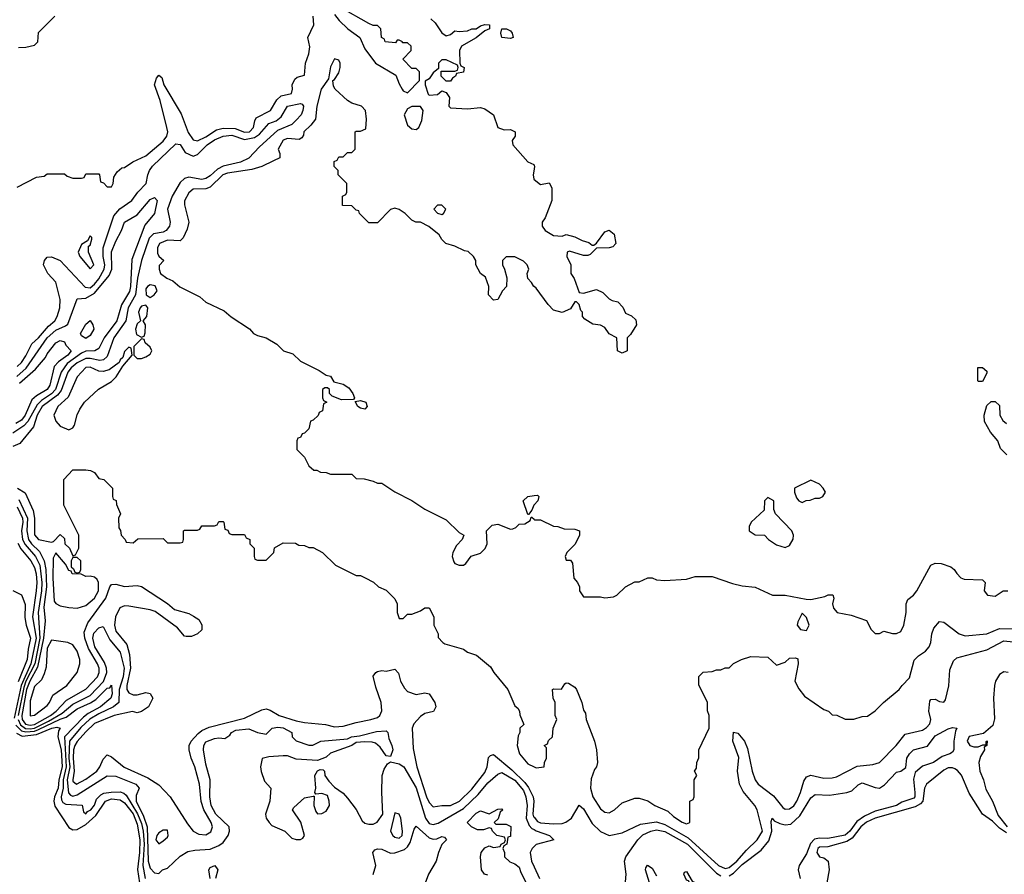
# Model space of a CAD drawing. Header units: inches. Extents: x 2380053 to 2584298, y 380219 to 546618.
# Tile 630 of 656: x 2537602 to 2542192, y 451369 to 455353. Entities that reach past the tile are written whole.
import ezdxf

# ---------------------------------------------------------------- set-up
doc = ezdxf.new("R2010")
doc.units = ezdxf.units.IN
doc.header["$MEASUREMENT"] = 0
doc.layers.add('C5435', color=7, linetype='Continuous')
doc.layers.add('C5445', color=7, linetype='Continuous')

msp = doc.modelspace()

# ---------------------------------------------------------------- linework, layer by layer
at = {"layer": 'C5435', "color": 2}
for points, elevation in [([(2537590, 454572), (2537680.4, 454619.6), (2537716.4, 454623.6), (2537730, 454634), (2537810, 454634), (2537823.6, 454623.6), (2537850, 454614), (2537890, 454614), (2537902, 454618), (2537910, 454634), (2537970, 454634), (2537974, 454630), (2537978, 454598), (2537992.7, 454592.7), (2538010, 454574), (2538030, 454574), (2538038, 454590), (2538040.4, 454619.6), (2538056.4, 454643.6), (2538078, 454662), (2538090, 454664.7), (2538129.1, 454690.9), (2538190, 454719.1), (2538270, 454786.4), (2538287.6, 454810), (2538292.1, 454830), (2538288.2, 454850), (2538256.9, 454976.9), (2538229.5, 455050), (2538239, 455081), (2538250, 455094), (2538263.6, 455083.6), (2538274, 455050), (2538354, 454914), (2538386.9, 454826.9), (2538410, 454793), (2538430, 454788.7), (2538470, 454807.9), (2538519.8, 454840.2), (2538550, 454848.2), (2538606.7, 454846.7), (2538650, 454828.4), (2538673, 454830), (2538691.9, 454850), (2538697.5, 454882.5), (2538704.2, 454895.8), (2538771.6, 454930), (2538800.9, 454979.1), (2538821.4, 454998.6), (2538868.7, 455010), (2538873.6, 455030), (2538872.3, 455050), (2538884, 455076), (2538895.3, 455084.7), (2538930, 455094), (2538934, 455150), (2538950, 455194), (2538953.8, 455226.2), (2538945.2, 455270), (2538973.6, 455330), (2538969.2, 455370)], 30), ([(2537596.4, 455223.6), (2537630, 455224.7), (2537670, 455234), (2537686, 455250), (2537690, 455294), (2537766, 455370)], 34), ([(2539070, 455378), (2539091, 455350), (2539130.8, 455310), (2539187.3, 455270), (2539210, 455218), (2539261, 455150), (2539354.8, 455094.8), (2539370, 455054), (2539384.7, 455030), (2539390, 455022), (2539410, 455012), (2539466, 455070), (2539466, 455110), (2539450, 455126), (2539430, 455126), (2539388, 455170), (2539426, 455210), (2539426, 455230), (2539410, 455246), (2539386, 455246), (2539386, 455250), (2539370, 455258), (2539362, 455258), (2539354, 455246), (2539306, 455250), (2539302, 455262), (2539288, 455270), (2539286, 455310), (2539270, 455326), (2539250, 455326), (2539230, 455335.3), (2539098, 455410)], 30), ([(2539518, 455358), (2539538, 455338), (2539570, 455291.3), (2539590, 455278), (2539610, 455284.7), (2539630, 455302), (2539650, 455298), (2539690, 455301), (2539709.5, 455310.5), (2539730, 455311), (2539750, 455324.7), (2539770, 455331.3), (2539792, 455330), (2539792, 455310), (2539770, 455302), (2539730, 455268.7), (2539662, 455230), (2539652, 455210), (2539654, 455150), (2539658, 455138), (2539674, 455130), (2539670, 455108), (2539638, 455102), (2539634, 455090), (2539619.6, 455080.4), (2539610, 455066), (2539590, 455066), (2539566, 455090), (2539566, 455114), (2539630, 455114), (2539642, 455118), (2539646, 455130), (2539642, 455142), (2539590, 455166), (2539570, 455166), (2539554, 455150), (2539554, 455126), (2539530, 455106), (2539510, 455078), (2539492.7, 455067.3), (2539492, 455050), (2539506, 455006), (2539510, 455002), (2539550, 455004.7), (2539570, 455022), (2539590, 455014), (2539604.7, 454990), (2539602, 454950), (2539610, 454942), (2539690, 454938), (2539750, 454944.7), (2539770, 454938), (2539811.3, 454910), (2539831.3, 454851.3), (2539859.6, 454839.6), (2539890, 454842), (2539911, 454831), (2539911, 454810), (2539898, 454790), (2539901, 454770), (2539970, 454691.3), (2539998, 454678), (2540000, 454674)], 30), ([(2540000, 454108.7), (2539998, 454110), (2539988.4, 454128.4), (2539970, 454146), (2539968, 454170), (2539975.3, 454190), (2539968, 454210), (2539950, 454228), (2539910, 454248), (2539870, 454248), (2539852, 454230), (2539852, 454210), (2539862, 454190), (2539872, 454150), (2539871.3, 454110), (2539852, 454090), (2539831.1, 454048.9), (2539810, 454046), (2539788, 454070), (2539788.7, 454110), (2539773.6, 454153.6), (2539749.4, 454169.4), (2539728, 454210), (2539728, 454230), (2539718, 454250), (2539693.2, 454273.2), (2539675.3, 454275.3), (2539630, 454298), (2539588, 454310), (2539569.1, 454329.1), (2539558, 454350), (2539508.9, 454388.9), (2539470, 454408.7), (2539448.9, 454408.9), (2539430, 454418), (2539398, 454450), (2539370, 454468.7), (2539350, 454474), (2539331.1, 454468.9), (2539270, 454406), (2539230, 454406), (2539186, 454450), (2539182, 454462), (2539170, 454466), (2539150, 454486), (2539107.3, 454487.3), (2539106, 454530), (2539122, 454538), (2539126, 454550), (2539126, 454590), (2539086, 454630), (2539086, 454650), (2539068.4, 454668.4), (2539068.4, 454691.6), (2539082, 454698), (2539090, 454714), (2539110, 454714), (2539130, 454734), (2539150, 454734), (2539166, 454750), (2539166, 454830), (2539170, 454834), (2539190, 454834), (2539215.3, 454844.7), (2539219, 454890), (2539213.2, 454930), (2539195.3, 454950), (2539150, 454964), (2539130, 454977.2), (2539072.7, 455030), (2539064.1, 455044.1), (2539062, 455070), (2539070, 455074.8), (2539090, 455106), (2539095.4, 455130), (2539095.4, 455150), (2539090, 455165.2), (2539070, 455171.6), (2539050, 455133.2), (2539042, 455078), (2539007, 455030), (2538987, 454950), (2538981, 454890), (2538958.8, 454861.2), (2538926, 454830), (2538924.7, 454815.3), (2538916.9, 454803.1), (2538904.7, 454795.3), (2538850, 454799.3), (2538830, 454791.8), (2538806, 454750), (2538814, 454730), (2538814, 454710), (2538785.4, 454694.6), (2538730.7, 454669.3), (2538684.6, 454655.4), (2538570, 454638.5), (2538548.7, 454630), (2538490, 454572.6), (2538470, 454565.1), (2538410, 454562.9), (2538390, 454546.6), (2538370.4, 454509.6), (2538370.4, 454490), (2538390.5, 454410), (2538383, 454377), (2538363.5, 454336.5), (2538350, 454322), (2538290, 454325.6), (2538253.4, 454310), (2538243.8, 454290), (2538244.5, 454264.5), (2538250.8, 454250.8), (2538274, 454230), (2538252, 454208), (2538251.3, 454190), (2538258, 454170), (2538287.7, 454147.7), (2538316.3, 454136.3), (2538348.5, 454108.5), (2538442, 454062), (2538470, 454036), (2538555.5, 453995.5), (2538588.2, 453968.2), (2538672.8, 453912.8), (2538691.3, 453890), (2538710, 453880.7), (2538750.6, 453870.6), (2538799.9, 453839.9), (2538832, 453810), (2538875.5, 453795.5), (2538910, 453761), (2538998.5, 453718.5), (2539030, 453696), (2539050.9, 453690.9), (2539065.4, 453665.4), (2539110, 453654.8), (2539136.4, 453636.4), (2539154.8, 453610), (2539162, 453590), (2539158, 453582), (2539101.2, 453581.2), (2539058, 453598), (2539046, 453610), (2539046, 453630), (2539036.4, 453636.4), (2539023.6, 453636.4), (2539014, 453630), (2539014, 453590), (2539018, 453578), (2539034, 453570), (2539018, 453562), (2539014, 453530), (2538998, 453522), (2538992.7, 453507.3), (2538970, 453486), (2538958, 453482), (2538950, 453446), (2538930, 453426), (2538918, 453422), (2538910, 453406), (2538898, 453402), (2538894, 453390), (2538894, 453350), (2538930, 453314), (2538950, 453274), (2538972.7, 453252.7), (2538987.3, 453252.7), (2539003.6, 453243.6), (2539030, 453242), (2539050, 453234), (2539150, 453234), (2539170, 453214), (2539207.3, 453212.7), (2539250, 453202), (2539270, 453192), (2539290, 453192), (2539350, 453152), (2539430, 453112), (2539491.1, 453071.1), (2539590, 453022), (2539650, 452962), (2539672, 452950), (2539664.7, 452930), (2539638.7, 452901.3), (2539620.4, 452870), (2539617.6, 452850), (2539625.5, 452825.5), (2539630, 452818.8), (2539650, 452810.6), (2539670, 452810.8), (2539682, 452818), (2539707.2, 452852.8), (2539750, 452866.8), (2539771.9, 452888.1), (2539781.2, 452910), (2539778, 452970), (2539804, 452996), (2539830, 453001), (2539890, 452978), (2539900.4, 452979.6), (2539914.6, 452985.4), (2539930, 453002), (2539956.4, 453003.6), (2539982, 453018), (2539986, 453034), (2539990, 453034), (2540000, 453024)], 30), ([(2537590, 453736.4), (2537610, 453755.5), (2537630, 453785.5), (2537657.8, 453842.2), (2537690, 453870.4), (2537735.4, 453924.6), (2537765.1, 453950), (2537776.9, 453970), (2537788.2, 454010), (2537789.6, 454049.6), (2537770, 454129), (2537732.7, 454170), (2537713.2, 454210), (2537717.2, 454230), (2537730, 454246), (2537750, 454247.3), (2537790, 454230.4), (2537907.1, 454107.1), (2537930, 454103.9), (2537950, 454119.6), (2537970, 454144.7), (2537996.2, 454190), (2537998.3, 454210), (2537990.7, 454250), (2537990.8, 454290), (2538040.5, 454439.5), (2538068.9, 454471.1), (2538124.5, 454510), (2538152, 454550), (2538192, 454590), (2538198.9, 454630), (2538206.6, 454650), (2538221.3, 454670), (2538330, 454774), (2538350, 454771), (2538373.4, 454733.4), (2538410, 454716.4), (2538430, 454724.4), (2538475.4, 454770), (2538510, 454793), (2538550, 454811), (2538590, 454814.3), (2538650, 454795.5), (2538696.4, 454803.6), (2538720.3, 454819.7), (2538762.7, 454870), (2538797.5, 454882.5), (2538820.1, 454899.9), (2538849.6, 454950), (2538910, 454962), (2538919.3, 454959.3), (2538924, 454950), (2538922.4, 454930), (2538913.4, 454910), (2538890, 454884.2), (2538870, 454865.4), (2538803.9, 454836.1), (2538719.3, 454760.7), (2538670, 454708.2), (2538631, 454689), (2538549.5, 454670.5), (2538523.7, 454656.3), (2538490, 454624.7), (2538470, 454613.5), (2538450, 454608.8), (2538390, 454619.3), (2538370, 454613.3), (2538350, 454594), (2538312.9, 454530), (2538290.4, 454470), (2538303.7, 454410), (2538300.3, 454390), (2538284.4, 454370), (2538270, 454362.8), (2538225.5, 454354.5), (2538205.9, 454334.1), (2538169.1, 454230), (2538151.1, 454148.9), (2538141.4, 454070), (2538106.7, 454010), (2538096.9, 453950), (2538040.2, 453870), (2538010, 453783.6), (2537992.6, 453767.4), (2537976, 453764), (2537930, 453773.8), (2537910, 453773), (2537870, 453753.6), (2537841.2, 453730), (2537826.8, 453710), (2537795.3, 453624.7), (2537777.6, 453602.4), (2537707.1, 453550), (2537683, 453510), (2537665.2, 453454.8), (2537602.5, 453377.5), (2537570, 453364)], 26), ([(2540000, 454656.7), (2539996, 454630), (2539998, 454610), (2540000, 454608.4)], 30), ([(2537588.4, 453690), (2537631.4, 453728.6), (2537730, 453870.2), (2537770, 453906.2), (2537814.7, 453925.3), (2537825.6, 453934.4), (2537870, 454051.3), (2537910, 454055.6), (2537950, 454077.6), (2538018.6, 454161.4), (2538031.1, 454190), (2538030, 454270.8), (2538050, 454320.7), (2538077, 454370), (2538089.6, 454410), (2538150, 454444), (2538210, 454514.9), (2538230, 454524), (2538242, 454510), (2538230.3, 454449.7), (2538184.6, 454395.4), (2538124, 454236), (2538118.5, 454110), (2538113.8, 454086.2), (2538076.1, 454023.9), (2538054.4, 453950), (2537994.9, 453870), (2537970, 453820.9), (2537951.2, 453808.8), (2537910, 453807.9), (2537890, 453799.3), (2537822.9, 453750), (2537795.3, 453710), (2537769.3, 453630), (2537750.5, 453609.5), (2537702.6, 453577.4), (2537682.7, 453557.3), (2537640.1, 453479.9), (2537620.9, 453459.1), (2537570, 453425.8)], 22), ([(2537601.3, 453658.7), (2537675.5, 453724.5), (2537722, 453778), (2537730, 453794.8), (2537770, 453846.8), (2537790, 453857.3), (2537810, 453850.8), (2537816.7, 453836.7), (2537841.6, 453810), (2537826.4, 453790), (2537781.8, 453758.2), (2537762.9, 453737.1), (2537742.6, 453650), (2537730.2, 453630), (2537679.9, 453600.1), (2537658.7, 453581.3), (2537626.9, 453510), (2537610, 453486.8), (2537583.8, 453470)], 18), ([(2537590.8, 453170), (2537627.2, 453147.2), (2537665.1, 453065.1), (2537670.4, 453030), (2537670, 452952), (2537690, 452930.6), (2537750, 452918), (2537759, 452921), (2537790, 452954), (2537810, 452934), (2537812, 452910), (2537834, 452890), (2537850, 452854), (2537862, 452858), (2537878, 452890), (2537878, 452950), (2537808, 453090), (2537808, 453210), (2537850, 453254), (2537910, 453254), (2537931.6, 453251.6), (2537950, 453242), (2537970, 453214), (2537994, 453210), (2538034, 453170), (2538034, 453130), (2538038, 453118), (2538051.6, 453111.6), (2538052.7, 453092.7), (2538072, 453050), (2538062, 453030), (2538063.6, 452983.6), (2538071.6, 452971.6), (2538074, 452950), (2538094, 452930), (2538098, 452918), (2538130, 452914), (2538152.7, 452932.7), (2538270, 452934), (2538290, 452914), (2538350, 452914), (2538362, 452918), (2538366, 452930), (2538366, 452970), (2538370, 452974), (2538430, 452974), (2538442, 452978), (2538450, 452994), (2538510, 452994), (2538522, 452998), (2538530, 453014), (2538550, 453014), (2538554, 453010), (2538558, 452978), (2538572.7, 452972.7), (2538578, 452958), (2538590, 452954), (2538650, 452954), (2538658, 452938), (2538674, 452930), (2538674, 452910), (2538694, 452890), (2538694, 452850), (2538698, 452838), (2538710, 452834), (2538750, 452834), (2538786, 452870), (2538788.9, 452891.1), (2538830, 452914), (2538887.3, 452912.7), (2538903.6, 452903.6), (2538930, 452902), (2538950, 452892), (2538970, 452892), (2539014, 452870), (2539074, 452810), (2539170, 452762), (2539190, 452762), (2539211.6, 452751.6), (2539251.6, 452731.6), (2539274, 452710), (2539310, 452694), (2539350, 452654), (2539362, 452630), (2539362, 452590), (2539370, 452562), (2539390, 452562), (2539410, 452582), (2539430, 452582), (2539470, 452598), (2539490, 452612), (2539510.9, 452610.9), (2539532, 452570), (2539532, 452530), (2539552, 452490), (2539552.7, 452472.7), (2539574, 452450), (2539583.6, 452443.6), (2539670, 452418), (2539690, 452404.7), (2539730.9, 452390.9), (2539796.9, 452336.9), (2539812, 452310), (2539878, 452230), (2539910, 452154), (2539923.6, 452143.6), (2539932, 452130), (2539932.7, 452112.7), (2539952, 452068), (2539934, 452050), (2539934, 452030), (2539925.4, 452014.6), (2539921, 451970), (2539931.3, 451930), (2539970, 451884.7), (2540000, 451869.7)], 26), ([(2540000, 453092), (2539998, 453090), (2539990, 453066), (2539974, 453046), (2539970, 453046), (2539949.4, 453110.6), (2539970, 453131), (2540000, 453134.3)], 30), ([(2537590, 453081.5), (2537614.7, 453030), (2537616, 453010), (2537609.5, 452970), (2537615.3, 452930), (2537627, 452907), (2537675.2, 452850), (2537695.8, 452810), (2537705.4, 452730), (2537703.6, 452690), (2537687.7, 452590), (2537695.4, 452470), (2537671.5, 452350), (2537630.5, 452270), (2537620.6, 452239.4), (2537594.9, 452110)], 18), ([(2537596.9, 453116.9), (2537638.3, 453030), (2537634.3, 452970), (2537642.3, 452930), (2537655.9, 452910), (2537693.8, 452873.8), (2537716.1, 452830), (2537723.3, 452790), (2537726.4, 452710), (2537713.9, 452613.9), (2537720.2, 452550), (2537712.6, 452470), (2537685.1, 452334.9), (2537648.3, 452270), (2537633.7, 452230), (2537611.4, 452110), (2537613.7, 452090), (2537629.4, 452069.4), (2537650, 452064.2), (2537670, 452067.9), (2537744.5, 452110), (2537771.9, 452130), (2537819.7, 452180.3), (2537910, 452232.2), (2537964.7, 452290), (2537972.8, 452310), (2537971.8, 452330), (2537964.4, 452350), (2537921.9, 452421.9), (2537905.3, 452470), (2537902.7, 452497.3), (2537918.8, 452541.2), (2538003.9, 452656.1), (2538022, 452710), (2538030, 452720.4), (2538050, 452721.7), (2538090, 452711.3), (2538150, 452715.8), (2538170.2, 452710.2), (2538291.1, 452631.1), (2538323.7, 452603.7), (2538390, 452584.4), (2538412.5, 452572.5), (2538436.7, 452556.7), (2538450, 452532), (2538450, 452508.7), (2538430.6, 452489.4), (2538402.5, 452477.5), (2538377.5, 452477.5), (2538370, 452479.3), (2538338, 452518), (2538233.8, 452593.8), (2538210, 452602.2), (2538110, 452619.8), (2538090, 452620.8), (2538068.1, 452611.9), (2538048.1, 452570), (2538044, 452530), (2538050, 452502.8), (2538101.1, 452441.1), (2538113.3, 452393.3), (2538118.4, 452330), (2538100.7, 452250), (2538101.7, 452230), (2538110, 452215.5), (2538130, 452206), (2538150, 452206), (2538190, 452216), (2538210, 452212), (2538222, 452190), (2538202, 452150), (2538170, 452128.7), (2538150, 452122), (2538128, 452128), (2538042.8, 452110), (2537950, 452072.8), (2537910, 452033.7), (2537870, 451988), (2537858.6, 451970), (2537853.2, 451950), (2537850.2, 451910), (2537855.2, 451850), (2537848.6, 451810), (2537850, 451804), (2537866.8, 451790), (2537910, 451812.2), (2537960.5, 451850), (2537974.7, 451870), (2537990, 451906), (2538010, 451926), (2538030, 451917.3), (2538088.3, 451868.3), (2538198.8, 451818.8), (2538250, 451786.7), (2538303.1, 451730), (2538383.6, 451603.6), (2538410.3, 451570.3), (2538436.7, 451556.7), (2538470, 451553.7), (2538493.4, 451566.6), (2538500.5, 451590), (2538494.7, 451610), (2538460.3, 451670), (2538448, 451708), (2538440.4, 451790), (2538417.4, 451870), (2538400.7, 451910), (2538391.6, 451950), (2538391.6, 451970), (2538400.7, 451990), (2538433.9, 452026.1), (2538450, 452038.9), (2538484.6, 452055.4), (2538650, 452097.3), (2538730, 452135.5), (2538750, 452140.5), (2538770, 452134.9), (2538810.7, 452110), (2538890, 452085), (2538930, 452076.9), (2539027.8, 452067.8), (2539070, 452056.9), (2539110, 452059.6), (2539170, 452077.1), (2539238, 452090), (2539270, 452100.7), (2539281.2, 452110), (2539289.4, 452130.6), (2539287.3, 452170), (2539261.5, 452241.5), (2539250, 452292), (2539262, 452310), (2539270, 452314), (2539290, 452318.8), (2539310, 452316), (2539350, 452324.7), (2539367.1, 452307.1), (2539377.3, 452270), (2539396.1, 452236.1), (2539410, 452220.7), (2539450, 452208), (2539490, 452214.8), (2539510, 452210.8), (2539537.3, 452170), (2539541, 452150), (2539531.3, 452128.7), (2539490, 452119), (2539470, 452104), (2539438.8, 452070), (2539431, 452050), (2539435.3, 451955.3), (2539452.4, 451870), (2539498.5, 451730), (2539510, 451703), (2539530, 451684), (2539569.6, 451690.4), (2539610, 451689.1), (2539651.5, 451710), (2539710, 451765.3), (2539770, 451844), (2539780.9, 451870), (2539787.2, 451912.8), (2539796.5, 451923.5), (2539810, 451927.3), (2539896.5, 451856.5), (2539957, 451797), (2539973.9, 451773.9), (2539994.9, 451730), (2539999.2, 451710), (2539994.4, 451650), (2539997.6, 451637.6), (2540000, 451634.8)], 22), ([(2537593.1, 452913.1), (2537606.4, 452886.4), (2537654, 452830), (2537670, 452799.3), (2537678.6, 452770), (2537682, 452730), (2537679, 452690), (2537661.9, 452570), (2537678.1, 452470), (2537654, 452350), (2537607.9, 452250), (2537576.5, 452096.5)], 14), ([(2537570, 452692), (2537610, 452671.3), (2537616.8, 452656.8), (2537627.3, 452627.3), (2537626, 452566), (2537631.2, 452531.2), (2537652.6, 452470), (2537640.7, 452419.3), (2537637, 452370), (2537594, 452266)], 10), ([(2537594.2, 452090), (2537605.6, 452065.6), (2537629.4, 452049.4), (2537650, 452046.9), (2537670, 452050.5), (2537736.6, 452083.4), (2537799.2, 452120.8), (2537850, 452162.5), (2537930, 452202.3), (2537991.9, 452268.1), (2538008.2, 452310), (2538006.8, 452330), (2537997, 452357), (2537951.7, 452430), (2537942.2, 452470), (2537947.5, 452492.5), (2537970, 452518.4), (2537990, 452524), (2538022, 452462), (2538070, 452404.9), (2538089.4, 452330), (2538083.5, 452290), (2538065.9, 452230), (2538063.6, 452170), (2538039.5, 452150), (2537970, 452117.4), (2537928.4, 452091.6), (2537887.2, 452052.8), (2537834, 451990), (2537830.1, 451910), (2537835.3, 451870), (2537823, 451810), (2537828.7, 451748.7), (2537837.7, 451737.7), (2537850, 451734), (2537870, 451739.7), (2538010, 451828.5), (2538050, 451826.4), (2538143, 451790), (2538158, 451770), (2538144.3, 451735.7), (2538145.2, 451710), (2538179.4, 451639.4), (2538196.1, 451590), (2538200.2, 451430), (2538210, 451398), (2538230, 451376), (2538250, 451372), (2538268, 451390), (2538290, 451398), (2538350, 451454), (2538385.4, 451474.6), (2538418, 451482), (2538490, 451486.7), (2538530, 451503.7), (2538550, 451518), (2538574, 451550), (2538579.5, 451570), (2538578, 451590), (2538515.8, 451650), (2538494.3, 451690), (2538487.4, 451730), (2538489.7, 451810), (2538470, 451882), (2538458.4, 451950), (2538459.5, 451970), (2538470, 451986.8), (2538510, 452002.8), (2538530, 452006), (2538558, 452002), (2538582, 452018), (2538589.2, 452030), (2538610, 452040.7), (2538670, 452046.8), (2538710, 452030.8), (2538750, 452022), (2538778, 452050), (2538805.1, 452054.9), (2538830, 452052.2), (2538870.7, 452030), (2538871.3, 452010), (2538890.7, 451990.7), (2538950, 451970.8), (2538969, 451971), (2539006, 451990), (2539130, 452001), (2539148, 452010), (2539185.1, 452014.9), (2539264.6, 452035.4), (2539310, 452037.3), (2539317.3, 452030), (2539322.4, 452002.4), (2539337.3, 451970), (2539340.7, 451950), (2539330, 451918), (2539310, 451922), (2539282, 451962), (2539259.7, 451979.7), (2539245.4, 451985.4), (2539210, 451987.3), (2539170, 451984), (2539150, 451969.2), (2539050, 451934), (2539030, 451915.3), (2538990, 451899), (2538890, 451905.1), (2538850, 451920.9), (2538830, 451922), (2538763.5, 451916.5), (2538731.3, 451908.7), (2538724, 451870), (2538727.9, 451847.9), (2538743.5, 451803.5), (2538772, 451770), (2538767.7, 451710), (2538747.7, 451650), (2538751.3, 451630), (2538764.7, 451610), (2538777.3, 451597.3), (2538838, 451570), (2538870, 451538), (2538890, 451531.3), (2538910, 451531.3), (2538922, 451538), (2538928.7, 451550), (2538911.8, 451611.8), (2538874, 451670), (2538880.2, 451679.8), (2538930, 451726), (2538970, 451734), (2538974, 451734), (2538972.7, 451690), (2538981.7, 451661.7), (2538990, 451650.8), (2539010, 451652.7), (2539030, 451663), (2539045.6, 451690), (2539045.1, 451710), (2539036.2, 451736.2), (2539010, 451745.2), (2538982, 451742), (2538978, 451750), (2538982, 451770), (2538978, 451830), (2538990, 451852), (2539003.1, 451856.9), (2539016, 451856), (2539022, 451850), (2539024.7, 451830), (2539043.5, 451803.5), (2539070, 451776), (2539110, 451746.8), (2539130, 451724), (2539170, 451670.7), (2539198.8, 451618.8), (2539210, 451607.7), (2539230, 451602), (2539250, 451602), (2539267.5, 451612.5), (2539294, 451650), (2539289.6, 451750.4), (2539291.8, 451830), (2539301.3, 451858.7), (2539316.5, 451883.5), (2539330, 451894), (2539370, 451883.8), (2539392.2, 451870), (2539450, 451772.7), (2539494, 451630), (2539510, 451605.7), (2539530, 451600.9), (2539553, 451607), (2539670, 451675.5), (2539738.7, 451741.3), (2539784.1, 451795.9), (2539830, 451835.8), (2539850, 451844.2), (2539910, 451807.3), (2539950, 451759.5), (2539960.9, 451730), (2539967.5, 451690), (2539963.5, 451630), (2539977.1, 451597.1), (2539990, 451583.1), (2540000, 451577.3)], 18), ([(2537584, 452064), (2537610, 452037.9), (2537630, 452032.6), (2537670, 452036.1), (2537690, 452043.6), (2537790, 452092.8), (2537818.3, 452101.7), (2537870, 452140.7), (2537931.8, 452168.2), (2537956.5, 452183.5), (2538010, 452236.4), (2538021.2, 452238.8), (2538030.3, 452250.3), (2538032, 452210), (2538026.4, 452190), (2537978.7, 452150), (2537921, 452119), (2537898.7, 452101.3), (2537810.2, 452010), (2537818.9, 451870), (2537805, 451810), (2537804.7, 451770), (2537795.5, 451730), (2537796.5, 451716.5), (2537803.3, 451703.3), (2537816.1, 451696.1), (2537892.1, 451692.1), (2537899.6, 451659.6), (2537910, 451651), (2537918.4, 451661.6), (2537934, 451670), (2537950, 451691), (2537960, 451720), (2537980, 451740), (2537993.4, 451746.6), (2538027.7, 451752.3), (2538070, 451752.8), (2538087.7, 451747.7), (2538098.7, 451738.7), (2538151.1, 451651.1), (2538170, 451605.7), (2538178, 451570), (2538181.8, 451510), (2538176, 451410), (2538186.8, 451350)], 14), ([(2537586.8, 452026.8), (2537613.4, 452013.4), (2537679.6, 452020.4), (2537750.9, 452050.9), (2537775.1, 452055.1), (2537790.3, 452050.3), (2537782.6, 452037.4), (2537778.9, 452010), (2537795, 451950), (2537799.2, 451870), (2537784.4, 451810), (2537780.9, 451770), (2537764.5, 451730), (2537761.1, 451710), (2537766.2, 451686.2), (2537830, 451587.3), (2537850, 451576.4), (2537870, 451578), (2537910, 451601.8), (2537956.7, 451643.3), (2538001.5, 451710), (2538030, 451720.6), (2538070, 451716.3), (2538090, 451702.8), (2538130, 451650.2), (2538150, 451602.4), (2538161.1, 451530), (2538160.1, 451470), (2538151.5, 451391.5), (2538159.4, 451330)], 10), ([(2539784.7, 451364.7), (2539769, 451370), (2539755.3, 451390), (2539749.3, 451450), (2539753.2, 451470), (2539770, 451492), (2539790, 451502), (2539810, 451494), (2539842, 451498), (2539846, 451510), (2539862, 451518), (2539866, 451530), (2539862, 451542), (2539826, 451550), (2539806, 451570), (2539802, 451582), (2539790, 451586), (2539763.6, 451576.4), (2539736.4, 451576.4), (2539708, 451590), (2539688, 451610), (2539730, 451654.8), (2539750, 451664.7), (2539790, 451651.3), (2539830, 451672), (2539850, 451674), (2539854, 451670), (2539842, 451658), (2539832, 451628), (2539814, 451610), (2539822, 451602), (2539870, 451602), (2539891.6, 451591.6), (2539890, 451546), (2539878, 451542), (2539872, 451510), (2539858, 451502), (2539854, 451490), (2539862, 451470), (2539862, 451450), (2539886.4, 451426.4), (2539910, 451418), (2539930, 451402), (2539937.3, 451377.3), (2539962.8, 451330)], 14), ([(2539250, 451368.4), (2539262.2, 451410), (2539247.6, 451470), (2539256.6, 451483.4), (2539270, 451488.2), (2539290, 451486.4), (2539330, 451467.2), (2539351.1, 451468.9), (2539394.9, 451485.1), (2539410, 451497.1), (2539422.8, 451517.2), (2539440.8, 451579.2), (2539450, 451594), (2539510, 451539.3), (2539530, 451533), (2539546.3, 451533.7), (2539570, 451544.7), (2539582, 451542), (2539591, 451530), (2539570, 451508), (2539553.4, 451470), (2539543, 451430), (2539506.8, 451370), (2539492.7, 451327.3)], 14), ([(2540000, 451498.4), (2539990.5, 451490), (2539981.3, 451470), (2539987.4, 451430), (2540000, 451403.5)], 18), ([(2538489.6, 451350), (2538483.7, 451390), (2538490, 451401), (2538510.6, 451410.6), (2538526, 451390), (2538514.8, 451350)], 14)]:
    msp.add_lwpolyline(points, dxfattribs=dict(at, elevation=elevation))
for points, elevation in [([(2539890, 455265.2), (2539849.2, 455270), (2539844, 455290), (2539849, 455311), (2539871.1, 455311.1), (2539890, 455302), (2539898, 455290), (2539902, 455270)], 30), ([(2539430, 454948.7), (2539410, 454938), (2539394.8, 454910), (2539410, 454861), (2539430, 454844), (2539450, 454841), (2539462, 454850), (2539476, 454884), (2539482, 454930), (2539470, 454948)], 30), ([(2539570, 454488), (2539550, 454488), (2539532, 454470), (2539550, 454452), (2539570, 454444.7), (2539578, 454450), (2539588, 454470)], 30), ([(2537930, 454346), (2537918, 454322), (2537890, 454306), (2537874, 454270), (2537882, 454250), (2537930, 454192), (2537948, 454210), (2537922, 454270), (2537923.1, 454296.9), (2537930, 454302), (2537938, 454330), (2537938, 454338)], 30), ([(2538210, 454117.2), (2538198, 454110), (2538190, 454098), (2538191.1, 454071.1), (2538210, 454058), (2538229, 454071), (2538242, 454090), (2538232.9, 454112.9)], 30), ([(2538190, 454022), (2538170, 454017.2), (2538162.8, 454010), (2538156, 453990), (2538164.7, 453950), (2538150, 453935.3), (2538141, 453910), (2538146, 453886), (2538170, 453874), (2538182, 453878), (2538187.3, 453892.7), (2538188, 453930), (2538178, 453950), (2538194, 453970), (2538199, 454010)], 30), ([(2537910, 453867.6), (2537890, 453879), (2537885.1, 453890), (2537910, 453934), (2537930.8, 453950.8), (2537942.8, 453930), (2537946.8, 453910), (2537930, 453881.2)], 18), ([(2538170, 453866), (2538134, 453830), (2538134, 453790), (2538150, 453774), (2538170, 453774), (2538190, 453782), (2538210, 453794), (2538218, 453810), (2538210, 453826), (2538187.3, 453847.3), (2538182, 453862)], 30), ([(2538110, 453826), (2538090, 453806), (2538082, 453778), (2538070, 453768), (2538065.2, 453754.8), (2538019.2, 453720.8), (2537990, 453713), (2537970, 453714.7), (2537930, 453732.6), (2537910, 453731.2), (2537870, 453689), (2537827.1, 453592.9), (2537778.8, 453550), (2537760.7, 453510), (2537770, 453481), (2537790, 453458.8), (2537830, 453441), (2537849.2, 453450.8), (2537857.2, 453462.8), (2537869.6, 453510.4), (2537882, 453538), (2537904, 453570), (2537969.5, 453630.5), (2538030, 453666.8), (2538052, 453688), (2538082, 453738), (2538126, 453790), (2538122, 453822)], 30), ([(2539210, 453538), (2539190, 453542), (2539178, 453550), (2539166, 453574), (2539190, 453578), (2539216, 453570), (2539222, 453550)], 30), ([(2537770, 452868), (2537756.9, 452843.1), (2537755.8, 452750), (2537762.4, 452642.4), (2537770, 452631), (2537790, 452620.7), (2537830, 452613.4), (2537870, 452610.5), (2537910, 452621.6), (2537950, 452657.1), (2537969.6, 452690), (2537969.5, 452729.5), (2537963.2, 452743.2), (2537950, 452754), (2537930, 452759), (2537910, 452758), (2537888.4, 452768.4), (2537846, 452770), (2537842, 452782), (2537830, 452786), (2537815.3, 452815.3)], 26), ([(2537870, 452846), (2537850, 452846), (2537842, 452830), (2537842, 452802), (2537852.7, 452792.7), (2537858, 452778), (2537870, 452774), (2537882, 452778), (2537886, 452790), (2537886, 452830)], 26), ([(2537750, 452461.2), (2537730, 452424), (2537724.7, 452335.3), (2537715.9, 452304.1), (2537703.8, 452276.2), (2537670, 452244), (2537650, 452178), (2537650, 452107.3), (2537670, 452111.3), (2537730, 452156), (2537741.2, 452170), (2537755.5, 452204.5), (2537821.2, 452250), (2537869, 452310), (2537882.7, 452350), (2537882.7, 452370), (2537870, 452408.7), (2537850, 452439), (2537826, 452450)], 26), ([(2539350, 451655.3), (2539330.7, 451570), (2539340.7, 451550), (2539350, 451542), (2539370, 451537.1), (2539384.5, 451550), (2539387, 451570), (2539379.3, 451630), (2539370, 451648.7)], 18), ([(2538290, 451575.3), (2538270, 451575.3), (2538250, 451562), (2538241, 451550), (2538236, 451530), (2538250, 451511.3), (2538270, 451524.7), (2538290, 451542), (2538293.2, 451550)], 22)]:
    msp.add_lwpolyline(points, close=True, dxfattribs=dict(at, elevation=elevation))
at = {"layer": 'C5445', "color": 2}
for points, elevation in [([(2540000, 454674), (2540002, 454670), (2540000, 454656.7)], 30), ([(2540000, 454608.4), (2540030, 454584.7), (2540070, 454592), (2540082, 454570), (2540082, 454510), (2540051.3, 454430), (2540038, 454410), (2540038, 454390), (2540051.3, 454370), (2540090, 454346.8), (2540130, 454344.7), (2540150, 454352), (2540190, 454341), (2540224, 454324), (2540254.8, 454314.8), (2540270, 454302), (2540278, 454302), (2540290, 454312), (2540330, 454364.7), (2540350, 454371.3), (2540373.7, 454353.7), (2540381, 454310), (2540366.4, 454293.6), (2540349.1, 454289.1), (2540290, 454288), (2540261, 454259), (2540250, 454254), (2540230, 454254), (2540165.4, 454274.6), (2540154, 454270), (2540152, 454250), (2540171.1, 454211.1), (2540171.3, 454170), (2540186.4, 454146.4), (2540210, 454082), (2540230, 454078), (2540290, 454094.8), (2540321, 454081), (2540350, 454052), (2540363.6, 454043.6), (2540390, 454038), (2540413.4, 454013.4), (2540425.5, 453985.5), (2540453.4, 453973.4), (2540474, 453954), (2540478, 453930), (2540450, 453886), (2540434, 453870), (2540434, 453810), (2540410, 453798), (2540388, 453810), (2540386, 453870), (2540350, 453888.7), (2540330, 453919), (2540310, 453929), (2540273.6, 453933.6), (2540236.4, 453956.4), (2540226, 453970), (2540226, 453990), (2540218, 453998), (2540210, 454026), (2540198, 454038), (2540190, 454038), (2540170, 454006), (2540131.1, 453988.9), (2540090, 453999), (2540064.8, 454024.8), (2540010, 454102), (2540000, 454108.7)], 30), ([(2542204, 453324), (2542174.6, 453354.6), (2542162, 453390), (2542128, 453430), (2542100.4, 453480.4), (2542098, 453510), (2542110, 453554), (2542130, 453574), (2542150, 453574), (2542170, 453554), (2542171.3, 453510), (2542185.4, 453485.4), (2542202, 453470)], 30), ([(2540000, 453134.3), (2540016, 453136), (2540022, 453130), (2540018, 453110), (2540000, 453092)], 30), ([(2540000, 453024), (2540002, 453022), (2540030, 453022), (2540090, 452992), (2540111.1, 452991.1), (2540139.6, 452979.6), (2540190, 452978), (2540210.8, 452970.8), (2540210.8, 452949.2), (2540190, 452906), (2540152, 452870), (2540144.7, 452850), (2540150, 452834), (2540170, 452834), (2540179.6, 452819.6), (2540184.7, 452750), (2540202, 452730), (2540212, 452710), (2540212, 452690), (2540230, 452662), (2540310, 452662), (2540330, 452658), (2540370, 452662), (2540386, 452670), (2540426, 452710), (2540470, 452732), (2540490, 452732), (2540530, 452751.3), (2540550, 452751.3), (2540570, 452742), (2540610, 452738), (2540710, 452744.7), (2540750, 452758), (2540830, 452758), (2540924.4, 452724.4), (2540970, 452713.4), (2541030, 452707.3), (2541111.1, 452671.1), (2541170, 452670.8), (2541268.9, 452651.1), (2541290, 452650.8), (2541356, 452664), (2541371.3, 452671.3), (2541392, 452672), (2541396.9, 452656.9), (2541391, 452630), (2541396, 452610), (2541412, 452590), (2541477.3, 452577.3), (2541550, 452552), (2541572, 452510), (2541590, 452492), (2541610, 452492), (2541630, 452502), (2541670, 452491.3), (2541690, 452491), (2541710, 452501), (2541724, 452530), (2541734, 452590), (2541734, 452630), (2541742, 452650), (2541769.4, 452670.6), (2541784, 452690), (2541849.5, 452810.5), (2541870, 452819.1), (2541897.5, 452817.5), (2541942, 452802), (2541958.8, 452790), (2541970, 452771.3), (2541990, 452751.3), (2542004.9, 452744.9), (2542090, 452742), (2542102, 452730), (2542098, 452690), (2542114, 452670), (2542150, 452666), (2542186, 452690), (2542208.9, 452691.1)], 30), ([(2540000, 451869.7), (2540010, 451864.7), (2540046, 451870), (2540048, 451890), (2540058, 451910), (2540058, 451958), (2540046, 451970), (2540062, 451978), (2540067.3, 451992.7), (2540086, 452010), (2540088, 452050), (2540106, 452090), (2540098, 452110), (2540098, 452170), (2540088, 452190), (2540086, 452230), (2540090, 452234), (2540127.3, 452232.7), (2540143.1, 452256.9), (2540150, 452262), (2540159.6, 452259.6), (2540190, 452242), (2540198, 452230), (2540222, 452170), (2540230, 452134), (2540239.6, 452119.6), (2540242, 452090), (2540281, 451990), (2540291, 451950), (2540296, 451890), (2540291.3, 451870), (2540282, 451858), (2540265.3, 451814.7), (2540263.1, 451770), (2540273, 451730), (2540310, 451674.8), (2540330, 451658.8), (2540350, 451656), (2540375.3, 451670), (2540410, 451702.8), (2540470, 451724.7), (2540490, 451724.7), (2540530, 451711.3), (2540562, 451690), (2540624, 451664), (2540650, 451638), (2540690, 451612), (2540710, 451604.7), (2540726, 451610), (2540726, 451710), (2540742, 451718), (2540746, 451730), (2540746, 451810), (2540758, 451830), (2540748, 451850), (2540756.4, 451863.6), (2540758, 451890), (2540767.3, 451912.7), (2540768, 451950), (2540815.3, 452050), (2540815.3, 452110), (2540808.4, 452131.6), (2540808, 452170), (2540768.4, 452251.6), (2540768.4, 452291.6), (2540788.4, 452311.6), (2540830, 452314), (2540850, 452322), (2540870, 452322), (2540890, 452332), (2540910, 452332), (2540930, 452352), (2540966, 452370), (2541010, 452384.7), (2541090, 452382), (2541130, 452344.7), (2541170, 452358), (2541190, 452376), (2541218, 452378), (2541230, 452374), (2541230.8, 452350.8), (2541216, 452270), (2541234.4, 452234.4), (2541259.8, 452199.8), (2541350, 452138), (2541372, 452130), (2541390, 452112), (2541411.1, 452111.1), (2541450, 452092), (2541490, 452092), (2541530, 452104.7), (2541553.6, 452106.4), (2541590, 452131.3), (2541629.5, 452170.5), (2541702, 452230), (2541715.3, 452250), (2541750, 452284.7), (2541772.3, 452367.7), (2541792, 452388), (2541824, 452410), (2541841.2, 452430), (2541849.3, 452450), (2541854, 452490), (2541864, 452516), (2541890, 452547.3), (2541910, 452544.9), (2541981, 452490), (2542010, 452480.5), (2542110, 452490.8), (2542170, 452514.4), (2542307.9, 452512.1)], 26), ([(2540000, 451634.8), (2540015.8, 451615.8), (2540030, 451609.2), (2540090, 451604.4), (2540130, 451606), (2540148.3, 451611.7), (2540174, 451630), (2540210, 451691), (2540230, 451674), (2540270, 451605.5), (2540310, 451568.4), (2540350, 451550.4), (2540410, 451562), (2540496.6, 451603.4), (2540570, 451613.8), (2540610, 451601.1), (2540718.4, 451538.4), (2540858.9, 451410), (2540890, 451395.9), (2540910, 451400.2), (2540944.8, 451430), (2540990, 451481.7), (2541040.4, 451530), (2541063.9, 451570), (2541039.7, 451670), (2541029.6, 451690), (2540974.4, 451754.4), (2540957.2, 451790), (2540948.3, 451850), (2540954.3, 451914.3), (2540926.3, 451990), (2540930, 452032), (2540950, 452026.8), (2540981.3, 451990), (2540995.3, 451955.3), (2541016.1, 451850), (2541030.3, 451810), (2541044, 451790), (2541115.2, 451735.2), (2541159.9, 451679.9), (2541170, 451672.4), (2541190, 451674), (2541210, 451688.4), (2541224, 451710), (2541241.7, 451750), (2541257.1, 451802.9), (2541270, 451824), (2541290, 451830.6), (2541350, 451817.1), (2541390, 451818), (2541410, 451823), (2541506.2, 451873.8), (2541579.1, 451880.9), (2541609.7, 451890.3), (2541687.6, 451970), (2541730, 452022), (2541810, 452040.4), (2541830, 452053.4), (2541844.5, 452070), (2541849.6, 452090), (2541840.7, 452130), (2541844.5, 452175.5), (2541850, 452184.7), (2541870, 452186), (2541890, 452174.8), (2541910, 452171.3), (2541917.5, 452182.5), (2541932.7, 452247.3), (2541938.3, 452321.7), (2541955.1, 452364.9), (2541970, 452378.8), (2542110, 452415.3), (2542190, 452457), (2542232.8, 452452.8)], 22), ([(2542210, 452309.4), (2542190, 452312.7), (2542170, 452301.2), (2542150.5, 452270), (2542146.4, 452250), (2542141.1, 452190), (2542146.2, 452093.8), (2542138, 452062), (2542094.8, 452025.2), (2542028.3, 452011.7), (2542018.4, 451990), (2542031, 451970), (2542050, 451963.1), (2542070, 451963), (2542092, 451972), (2542108, 451972), (2542108, 451988), (2542112, 451992), (2542110.7, 451970), (2542098, 451962), (2542099.1, 451950), (2542081.1, 451918.9), (2542072.9, 451890), (2542077.4, 451850), (2542094.3, 451810), (2542105.5, 451765.5), (2542136.5, 451710), (2542163.9, 451643.9), (2542204.7, 451590)], 22), ([(2540910, 451361.8), (2540930, 451374.7), (2540970, 451414.4), (2541058.5, 451481.5), (2541094.7, 451525.3), (2541108.5, 451570), (2541105.1, 451614.9), (2541110, 451631.3), (2541118.8, 451618.8), (2541145.1, 451605.1), (2541170, 451599.5), (2541196.6, 451603.4), (2541238, 451642), (2541290, 451725.5), (2541310, 451740.5), (2541377.5, 451737.5), (2541458, 451750), (2541481.5, 451758.5), (2541510, 451786), (2541530, 451794.8), (2541590, 451773), (2541610, 451770.6), (2541634.2, 451785.8), (2541690, 451844.9), (2541709.4, 451850.6), (2541732.7, 451867.3), (2541737.2, 451910), (2541749.3, 451930), (2541769.2, 451950), (2541833.6, 451966.4), (2541870, 452014.4), (2541930, 452047.3), (2541950, 452054), (2541970.6, 452050.6), (2541964, 452036), (2541957, 451990), (2541956.3, 451950), (2541950, 451939), (2541938, 451930), (2541902, 451918), (2541862, 451890), (2541810, 451873.2), (2541776.4, 451843.6), (2541768, 451812), (2541775.3, 451750), (2541774.3, 451730), (2541770, 451724.7), (2541715, 451705), (2541690.1, 451689.9), (2541590, 451663.5), (2541540.3, 451639.7), (2541504.3, 451615.7), (2541471.2, 451570), (2541450, 451552.2), (2541370, 451535.5), (2541330, 451537.8), (2541306.9, 451533.1), (2541287.8, 451512.2), (2541270, 451465.1), (2541236, 451410), (2541231.6, 451390), (2541240.8, 451350)], 18), ([(2542202, 451562), (2542170, 451584), (2542137.4, 451617.4), (2542089.8, 451649.8), (2542027.6, 451747.6), (2541991.8, 451831.8), (2541973.5, 451853.5), (2541960.8, 451860.8), (2541950, 451865.7), (2541930, 451864.7), (2541910, 451854.7), (2541830, 451789.5), (2541820.3, 451770), (2541812.6, 451710), (2541801.8, 451698.2), (2541775.8, 451684.2), (2541590, 451630.6), (2541550, 451612.1), (2541522.6, 451590), (2541482.4, 451537.6), (2541457.9, 451522.1), (2541370, 451497.7), (2541330, 451495.8), (2541322.4, 451490), (2541318, 451470), (2541330, 451450.8), (2541350, 451446), (2541371.3, 451430), (2541376, 451390), (2541364.7, 451330)], 22), ([(2540000, 451577.3), (2540010, 451571.4), (2540071.3, 451550), (2540091.3, 451530), (2540010, 451507.3), (2540000, 451498.4)], 18), ([(2540425.6, 451334.4), (2540429.3, 451370), (2540420.7, 451430), (2540427, 451450), (2540483, 451530), (2540506.7, 451553.3), (2540543.7, 451570), (2540570, 451575.6), (2540610, 451568.3), (2540714.4, 451510), (2540850, 451373.6), (2540870, 451361.3)], 18), ([(2540000, 451403.5), (2540025.3, 451350)], 18), ([(2540537.2, 451330), (2540519, 451390), (2540520.2, 451399.8), (2540528.9, 451411.1), (2540550, 451398), (2540570, 451362)], 14)]:
    msp.add_lwpolyline(points, dxfattribs=dict(at, elevation=elevation))
for points, elevation in [([(2542070, 453666), (2542068, 453670), (2542068, 453732), (2542090, 453732), (2542110, 453714), (2542110, 453706), (2542090, 453666)], 30), ([(2541290, 453206), (2541214, 453170), (2541214, 453150), (2541223.6, 453123.6), (2541234, 453110), (2541250, 453102), (2541268, 453112), (2541287.3, 453112.7), (2541310, 453122), (2541330, 453122), (2541346, 453130), (2541358, 453150), (2541348, 453170), (2541330, 453188)], 34), ([(2541090, 453126), (2541074, 453110), (2541072.7, 453067.3), (2541012, 453010), (2541002, 452990), (2541002, 452970), (2541030, 452952), (2541074, 452950), (2541092, 452930), (2541130, 452904.7), (2541170, 452892), (2541190, 452902), (2541208.4, 452931.6), (2541208.7, 452950), (2541202, 452970), (2541126, 453050), (2541118, 453070), (2541118, 453110)], 34), ([(2541250, 452586), (2541230, 452546), (2541226.8, 452530), (2541242, 452510), (2541270, 452506), (2541282, 452530), (2541270, 452566)], 30), ([(2540778, 451282), (2540770, 451286), (2540750, 451289.2), (2540736.4, 451316.4), (2540730, 451318), (2540719, 451339), (2540710, 451342), (2540698, 451370), (2540700.4, 451379.6), (2540710, 451382), (2540736.9, 451336.9), (2540750.5, 451330.5), (2540762, 451302)], 14)]:
    msp.add_lwpolyline(points, close=True, dxfattribs=dict(at, elevation=elevation))

doc.saveas('drawing.dxf')
